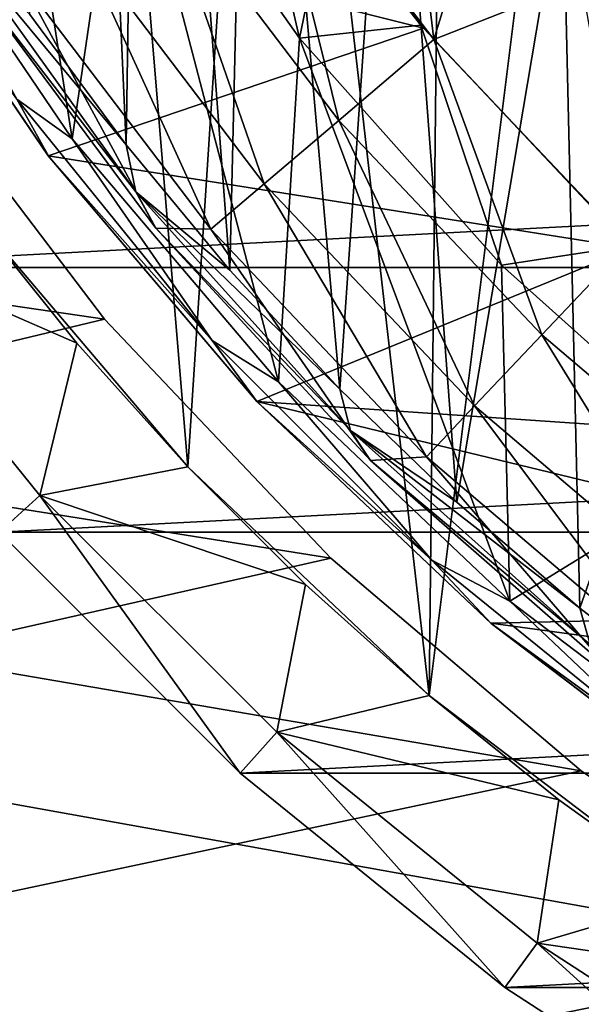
# Model space of a CAD drawing. Header units: millimetres. Extents: x -108 to 102, y -42 to 80.
# Tile 502 of 539: x 38.1 to 41.94, y 16.38 to 23.12. Entities that reach past the tile are written whole.
import ezdxf

# ---------------------------------------------------------------- set-up
doc = ezdxf.new("R2010")
doc.units = ezdxf.units.MM
doc.header["$LTSCALE"] = 81.481481
for name, color, linetype in [('1', 7, 'CONTINUOUS'), ('2', 7, 'CONTINUOUS'), ('2693', 7, 'CONTINUOUS'), ('2694', 7, 'CONTINUOUS'), ('2706', 7, 'CONTINUOUS'), ('2710', 7, 'CONTINUOUS'), ('2773', 7, 'CONTINUOUS'), ('2774', 7, 'CONTINUOUS'), ('2777', 7, 'CONTINUOUS'), ('2778', 7, 'CONTINUOUS'), ('2781', 7, 'CONTINUOUS'), ('2782', 7, 'CONTINUOUS'), ('2783', 7, 'CONTINUOUS'), ('2784', 7, 'CONTINUOUS'), ('2791', 7, 'CONTINUOUS'), ('47', 7, 'CONTINUOUS'), ('5', 7, 'CONTINUOUS'), ('6', 7, 'CONTINUOUS'), ('7', 7, 'CONTINUOUS')]:
    doc.layers.add(name, color=color, linetype=linetype)

msp = doc.modelspace()

# ---------------------------------------------------------------- linework, layer by layer
at = {"layer": '1', "color": 7, "linetype": 'CONTINUOUS', "true_color": 0x96918c}
for points in [[(37.7819, 21.7917, 109.05), (39.2538, 20.0588, 109.05), (38.4945, 20.905, 108.0566), (37.7819, 21.7917, 109.05)], [(37.7819, 21.7915, 108.0565), (37.7819, 21.7917, 109.05), (38.4945, 20.905, 108.0566), (37.7819, 21.7915, 108.0565)], [(38.4945, 20.905, 108.0566), (39.2538, 20.0588, 109.05), (39.254, 20.0584, 108.0566), (38.4945, 20.905, 108.0566)], [(39.2538, 20.0588, 109.05), (40.9045, 18.495, 109.05), (40.0582, 19.2542, 108.0566), (39.2538, 20.0588, 109.05)], [(39.254, 20.0584, 108.0566), (39.2538, 20.0588, 109.05), (40.0582, 19.2542, 108.0566), (39.254, 20.0584, 108.0566)], [(40.0582, 19.2542, 108.0566), (40.9045, 18.495, 109.05), (40.9048, 18.4946, 108.0566), (40.0582, 19.2542, 108.0566)], [(40.9045, 18.495, 109.05), (42.7148, 17.1187, 109.05), (41.7913, 17.7821, 108.0565), (40.9045, 18.495, 109.05)], [(40.9048, 18.4946, 108.0566), (40.9045, 18.495, 109.05), (41.7913, 17.7821, 108.0565), (40.9048, 18.4946, 108.0566)], [(41.7913, 17.7821, 108.0565), (42.7148, 17.1187, 109.05), (42.7151, 17.1185, 108.0565), (41.7913, 17.7821, 108.0565)]]:
    msp.add_3dface(points, dxfattribs=at)
at = {"layer": '2', "color": 7, "linetype": 'CONTINUOUS', "true_color": 0x96918c}
for points in [[(42.7148, 17.1187, 109.05), (40.9045, 18.495, 109.05), (42.185, 28.744, 109.05), (42.7148, 17.1187, 109.05)], [(42.185, 28.744, 109.05), (40.9045, 18.495, 109.05), (41.0105, 28.3786, 109.05), (42.185, 28.744, 109.05)], [(38.5625, 28.364, 109.05), (37.7819, 21.7917, 109.05), (37.3838, 28.7154, 109.05), (38.5625, 28.364, 109.05)], [(39.2538, 20.0588, 109.05), (37.7819, 21.7917, 109.05), (38.5625, 28.364, 109.05), (39.2538, 20.0588, 109.05)], [(39.7873, 28.2503, 109.05), (39.2538, 20.0588, 109.05), (38.5625, 28.364, 109.05), (39.7873, 28.2503, 109.05)], [(41.0105, 28.3786, 109.05), (40.9045, 18.495, 109.05), (39.7873, 28.2503, 109.05), (41.0105, 28.3786, 109.05)], [(40.9045, 18.495, 109.05), (39.2538, 20.0588, 109.05), (39.7873, 28.2503, 109.05), (40.9045, 18.495, 109.05)]]:
    msp.add_3dface(points, dxfattribs=at)
at = {"layer": '2693', "color": 7, "linetype": 'CONTINUOUS'}
for points in [[(40.9367, 22.9792, 104.7427), (40.6978, 24.9739, 106.55), (39.7706, 24.5132, 104.7427), (40.9367, 22.9792, 104.7427)], [(41.299, 24.1569, 106.55), (40.6978, 24.9739, 106.55), (40.9367, 22.9792, 104.7427), (41.299, 24.1569, 106.55)], [(40.2863, 22.4268, 102.839), (39.7706, 24.5132, 104.7427), (39.0643, 24.0343, 102.839), (40.2863, 22.4268, 102.839)], [(40.9367, 22.9792, 104.7427), (39.7706, 24.5132, 104.7427), (40.2863, 22.4268, 102.839), (40.9367, 22.9792, 104.7427)], [(41.9468, 23.3795, 106.55), (41.299, 24.1569, 106.55), (40.9367, 22.9792, 104.7427), (41.9468, 23.3795, 106.55)], [(39.7763, 21.9936, 100.863), (39.0643, 24.0343, 102.839), (38.5105, 23.6588, 100.863), (39.7763, 21.9936, 100.863)], [(40.2863, 22.4268, 102.839), (39.0643, 24.0343, 102.839), (39.7763, 21.9936, 100.863), (40.2863, 22.4268, 102.839)], [(39.4113, 21.6835, 98.8325), (38.5105, 23.6588, 100.863), (38.114, 23.39, 98.8325), (39.4113, 21.6835, 98.8325)], [(39.7763, 21.9936, 100.863), (38.5105, 23.6588, 100.863), (39.4113, 21.6835, 98.8325), (39.7763, 21.9936, 100.863)], [(39.035, 21.6897, 96.7679), (38.114, 23.39, 98.8325), (37.7472, 23.427, 96.7679), (39.035, 21.6897, 96.7679)], [(39.4113, 21.6835, 98.8325), (38.114, 23.39, 98.8325), (39.035, 21.6897, 96.7679), (39.4113, 21.6835, 98.8325)], [(42.2618, 21.5803, 104.7427), (41.9468, 23.3795, 106.55), (40.9367, 22.9792, 104.7427), (42.2618, 21.5803, 104.7427)], [(41.675, 20.9608, 102.839), (40.9367, 22.9792, 104.7427), (40.2863, 22.4268, 102.839), (41.675, 20.9608, 102.839)], [(42.2618, 21.5803, 104.7427), (40.9367, 22.9792, 104.7427), (41.675, 20.9608, 102.839), (42.2618, 21.5803, 104.7427)], [(41.2148, 20.475, 100.863), (40.2863, 22.4268, 102.839), (39.7763, 21.9936, 100.863), (41.2148, 20.475, 100.863)], [(41.675, 20.9608, 102.839), (40.2863, 22.4268, 102.839), (41.2148, 20.475, 100.863), (41.675, 20.9608, 102.839)], [(40.8854, 20.1273, 98.8325), (39.7763, 21.9936, 100.863), (39.4113, 21.6835, 98.8325), (40.8854, 20.1273, 98.8325)], [(41.2148, 20.475, 100.863), (39.7763, 21.9936, 100.863), (40.8854, 20.1273, 98.8325), (41.2148, 20.475, 100.863)], [(40.5023, 20.101, 96.7679), (39.4113, 21.6835, 98.8325), (39.035, 21.6897, 96.7679), (40.5023, 20.101, 96.7679)], [(40.8854, 20.1273, 98.8325), (39.4113, 21.6835, 98.8325), (40.5023, 20.101, 96.7679), (40.8854, 20.1273, 98.8325)], [(43.214, 19.6535, 102.839), (42.2618, 21.5803, 104.7427), (41.675, 20.9608, 102.839), (43.214, 19.6535, 102.839)], [(42.8091, 19.1208, 100.863), (41.675, 20.9608, 102.839), (41.2148, 20.475, 100.863), (42.8091, 19.1208, 100.863)], [(43.214, 19.6535, 102.839), (41.675, 20.9608, 102.839), (42.8091, 19.1208, 100.863), (43.214, 19.6535, 102.839)], [(42.5192, 18.7395, 98.8325), (41.2148, 20.475, 100.863), (40.8854, 20.1273, 98.8325), (42.5192, 18.7395, 98.8325)], [(42.8091, 19.1208, 100.863), (41.2148, 20.475, 100.863), (42.5192, 18.7395, 98.8325), (42.8091, 19.1208, 100.863)], [(42.1318, 18.6792, 96.7679), (40.8854, 20.1273, 98.8325), (40.5023, 20.101, 96.7679), (42.1318, 18.6792, 96.7679)], [(42.5192, 18.7395, 98.8325), (40.8854, 20.1273, 98.8325), (42.1318, 18.6792, 96.7679), (42.5192, 18.7395, 98.8325)]]:
    msp.add_3dface(points, dxfattribs=at)
at = {"layer": '2694', "color": 7, "linetype": 'CONTINUOUS'}
for points in [[(38.1742, 23.152, 96.55), (38.4283, 31.272, 96.55), (38.8324, 22.2595, 96.55), (38.1742, 23.152, 96.55)], [(38.4283, 31.272, 96.55), (38.9404, 29.3404, 96.55), (38.8324, 22.2595, 96.55), (38.4283, 31.272, 96.55)], [(38.8324, 22.2595, 96.55), (38.9404, 29.3404, 96.55), (39.5411, 21.4029, 96.55), (38.8324, 22.2595, 96.55)], [(38.9404, 29.3404, 96.55), (39.6839, 27.4852, 96.55), (39.5411, 21.4029, 96.55), (38.9404, 29.3404, 96.55)], [(39.5411, 21.4029, 96.55), (39.6839, 27.4852, 96.55), (40.2945, 20.5892, 96.55), (39.5411, 21.4029, 96.55)], [(39.6839, 27.4852, 96.55), (40.6481, 25.7336, 96.55), (40.2945, 20.5892, 96.55), (39.6839, 27.4852, 96.55)], [(40.2945, 20.5892, 96.55), (40.6481, 25.7336, 96.55), (41.0937, 19.8176, 96.55), (40.2945, 20.5892, 96.55)], [(40.6481, 25.7336, 96.55), (41.8184, 24.1125, 96.55), (41.0937, 19.8176, 96.55), (40.6481, 25.7336, 96.55)], [(41.0937, 19.8176, 96.55), (41.8184, 24.1125, 96.55), (41.9345, 19.0917, 96.55), (41.0937, 19.8176, 96.55)], [(41.8184, 24.1125, 96.55), (43.1768, 22.6464, 96.55), (41.9345, 19.0917, 96.55), (41.8184, 24.1125, 96.55)], [(41.9345, 19.0917, 96.55), (43.1768, 22.6464, 96.55), (42.8134, 18.415, 96.55), (41.9345, 19.0917, 96.55)]]:
    msp.add_3dface(points, dxfattribs=at)
at = {"layer": '2706', "color": 7, "linetype": 'CONTINUOUS'}
msp.add_3dface([(43.1768, 22.6464, 96.55), (41.8184, 24.1125, 96.55), (42.0862, 24.0609, 96.65), (43.1768, 22.6464, 96.55)], dxfattribs=at)
at = {"layer": '2710', "color": 7, "linetype": 'CONTINUOUS'}
for points in [[(38.1742, 23.152, 96.55), (38.8324, 22.2595, 96.55), (37.6167, 23.7225, 96.615), (38.1742, 23.152, 96.55)], [(38.8324, 22.2595, 96.55), (38.898, 21.9391, 96.615), (37.6167, 23.7225, 96.615), (38.8324, 22.2595, 96.55)], [(38.898, 21.9391, 96.615), (37.7472, 23.427, 96.7679), (37.6167, 23.7225, 96.615), (38.898, 21.9391, 96.615)], [(39.035, 21.6897, 96.7679), (37.7472, 23.427, 96.7679), (38.898, 21.9391, 96.615), (39.035, 21.6897, 96.7679)], [(38.8324, 22.2595, 96.55), (39.5411, 21.4029, 96.55), (38.898, 21.9391, 96.615), (38.8324, 22.2595, 96.55)], [(39.5411, 21.4029, 96.55), (40.2945, 20.5892, 96.55), (38.898, 21.9391, 96.615), (39.5411, 21.4029, 96.55)], [(40.2945, 20.5892, 96.55), (40.3668, 20.3066, 96.615), (38.898, 21.9391, 96.615), (40.2945, 20.5892, 96.55)], [(40.3668, 20.3066, 96.615), (39.035, 21.6897, 96.7679), (38.898, 21.9391, 96.615), (40.3668, 20.3066, 96.615)], [(40.5023, 20.101, 96.7679), (39.035, 21.6897, 96.7679), (40.3668, 20.3066, 96.615), (40.5023, 20.101, 96.7679)], [(40.2945, 20.5892, 96.55), (41.0937, 19.8176, 96.55), (40.3668, 20.3066, 96.615), (40.2945, 20.5892, 96.55)], [(41.0937, 19.8176, 96.55), (41.9345, 19.0917, 96.55), (40.3668, 20.3066, 96.615), (41.0937, 19.8176, 96.55)], [(41.9345, 19.0917, 96.55), (42.0055, 18.8448, 96.615), (40.3668, 20.3066, 96.615), (41.9345, 19.0917, 96.55)], [(42.0055, 18.8448, 96.615), (40.5023, 20.101, 96.7679), (40.3668, 20.3066, 96.615), (42.0055, 18.8448, 96.615)], [(42.1318, 18.6792, 96.7679), (40.5023, 20.101, 96.7679), (42.0055, 18.8448, 96.615), (42.1318, 18.6792, 96.7679)], [(41.9345, 19.0917, 96.55), (42.8134, 18.415, 96.55), (42.0055, 18.8448, 96.615), (41.9345, 19.0917, 96.55)]]:
    msp.add_3dface(points, dxfattribs=at)
at = {"layer": '2773', "color": 7, "linetype": 'CONTINUOUS'}
for points in [[(37.2385, 24.1049, 96.55), (38.4622, 22.3014, 96.55), (37.8076, 26.5243, 96.55), (37.2385, 24.1049, 96.55)], [(37.8076, 26.5243, 96.55), (38.4622, 22.3014, 96.55), (38.8152, 24.6906, 96.55), (37.8076, 26.5243, 96.55)], [(38.4622, 22.3014, 96.55), (39.8733, 20.6408, 96.55), (38.8152, 24.6906, 96.55), (38.4622, 22.3014, 96.55)], [(38.8152, 24.6906, 96.55), (39.8733, 20.6408, 96.55), (40.0176, 22.9889, 96.55), (38.8152, 24.6906, 96.55)], [(39.8733, 20.6408, 96.55), (41.4568, 19.1411, 96.55), (40.0176, 22.9889, 96.55), (39.8733, 20.6408, 96.55)], [(40.0176, 22.9889, 96.55), (41.4568, 19.1411, 96.55), (41.3991, 21.438, 96.55), (40.0176, 22.9889, 96.55)], [(41.3991, 21.438, 96.55), (41.4568, 19.1411, 96.55), (42.9441, 20.0532, 96.55), (41.3991, 21.438, 96.55)], [(41.4568, 19.1411, 96.55), (43.1949, 17.8202, 96.55), (42.9441, 20.0532, 96.55), (41.4568, 19.1411, 96.55)]]:
    msp.add_3dface(points, dxfattribs=at)
at = {"layer": '2774', "color": 7, "linetype": 'CONTINUOUS'}
for points in [[(38.2992, 22.1855, 80.05), (37.0667, 24.0023, 96.35), (37.0635, 24.008, 80.05), (38.2992, 22.1855, 80.05)], [(38.3029, 22.1802, 96.35), (37.0667, 24.0023, 96.35), (38.2992, 22.1855, 80.05), (38.3029, 22.1802, 96.35)], [(39.7256, 20.5058, 80.05), (38.3029, 22.1802, 96.35), (38.2992, 22.1855, 80.05), (39.7256, 20.5058, 80.05)], [(39.7287, 20.5024, 96.35), (38.3029, 22.1802, 96.35), (39.7256, 20.5058, 80.05), (39.7287, 20.5024, 96.35)], [(41.3266, 18.9894, 80.05), (39.7287, 20.5024, 96.35), (39.7256, 20.5058, 80.05), (41.3266, 18.9894, 80.05)], [(41.3279, 18.9882, 96.35), (39.7287, 20.5024, 96.35), (41.3266, 18.9894, 80.05), (41.3279, 18.9882, 96.35)], [(43.0801, 17.6567, 80.05), (41.3279, 18.9882, 96.35), (41.3266, 18.9894, 80.05), (43.0801, 17.6567, 80.05)], [(43.0821, 17.655, 96.35), (41.3279, 18.9882, 96.35), (43.0801, 17.6567, 80.05), (43.0821, 17.655, 96.35)]]:
    msp.add_3dface(points, dxfattribs=at)
at = {"layer": '2777', "color": 7, "linetype": 'CONTINUOUS'}
for points in [[(38.4622, 22.3014, 96.55), (37.2385, 24.1049, 96.55), (38.0839, 22.573, 96.4914), (38.4622, 22.3014, 96.55)], [(37.0667, 24.0023, 96.35), (38.3029, 22.1802, 96.35), (38.0839, 22.573, 96.4914), (37.0667, 24.0023, 96.35)], [(38.4622, 22.3014, 96.55), (38.0839, 22.573, 96.4914), (39.4205, 20.9224, 96.4914), (38.4622, 22.3014, 96.55)], [(38.0839, 22.573, 96.4914), (38.3029, 22.1802, 96.35), (39.4205, 20.9224, 96.4914), (38.0839, 22.573, 96.4914)], [(39.8733, 20.6408, 96.55), (38.4622, 22.3014, 96.55), (39.4205, 20.9224, 96.4914), (39.8733, 20.6408, 96.55)], [(38.3029, 22.1802, 96.35), (39.7287, 20.5024, 96.35), (39.4205, 20.9224, 96.4914), (38.3029, 22.1802, 96.35)], [(39.8733, 20.6408, 96.55), (39.4205, 20.9224, 96.4914), (40.9224, 19.4205, 96.4914), (39.8733, 20.6408, 96.55)], [(39.4205, 20.9224, 96.4914), (39.7287, 20.5024, 96.35), (40.9224, 19.4205, 96.4914), (39.4205, 20.9224, 96.4914)], [(41.4568, 19.1411, 96.55), (39.8733, 20.6408, 96.55), (40.9224, 19.4205, 96.4914), (41.4568, 19.1411, 96.55)], [(39.7287, 20.5024, 96.35), (41.3279, 18.9882, 96.35), (40.9224, 19.4205, 96.4914), (39.7287, 20.5024, 96.35)], [(41.4568, 19.1411, 96.55), (40.9224, 19.4205, 96.4914), (42.573, 18.0839, 96.4914), (41.4568, 19.1411, 96.55)], [(40.9224, 19.4205, 96.4914), (41.3279, 18.9882, 96.35), (42.573, 18.0839, 96.4914), (40.9224, 19.4205, 96.4914)], [(43.1949, 17.8202, 96.55), (41.4568, 19.1411, 96.55), (42.573, 18.0839, 96.4914), (43.1949, 17.8202, 96.55)], [(41.3279, 18.9882, 96.35), (43.0821, 17.655, 96.35), (42.573, 18.0839, 96.4914), (41.3279, 18.9882, 96.35)]]:
    msp.add_3dface(points, dxfattribs=at)
at = {"layer": '2778', "color": 7, "linetype": 'CONTINUOUS'}
for points in [[(40.865, 23.0579, 80.05), (39.6288, 24.7181, 80.05), (40.8468, 23.0793, 95.85), (40.865, 23.0579, 80.05)], [(40.8468, 23.0793, 95.85), (39.6288, 24.7181, 80.05), (40.2041, 23.895, 95.85), (40.8468, 23.0793, 95.85)], [(42.2663, 21.5703, 95.85), (40.865, 23.0579, 80.05), (40.8468, 23.0793, 95.85), (42.2663, 21.5703, 95.85)], [(42.2848, 21.5531, 80.05), (40.865, 23.0579, 80.05), (42.2663, 21.5703, 95.85), (42.2848, 21.5531, 80.05)]]:
    msp.add_3dface(points, dxfattribs=at)
at = {"layer": '2781', "color": 7, "linetype": 'CONTINUOUS'}
for points in [[(38.8152, 24.6906, 96.55), (40.0176, 22.9889, 96.55), (39.6088, 24.7485, 95.85), (38.8152, 24.6906, 96.55)], [(40.0176, 22.9889, 96.55), (40.2041, 23.895, 95.85), (39.6088, 24.7485, 95.85), (40.0176, 22.9889, 96.55)], [(40.0176, 22.9889, 96.55), (40.8468, 23.0793, 95.85), (40.2041, 23.895, 95.85), (40.0176, 22.9889, 96.55)], [(40.0176, 22.9889, 96.55), (41.3991, 21.438, 96.55), (40.8468, 23.0793, 95.85), (40.0176, 22.9889, 96.55)], [(41.3991, 21.438, 96.55), (42.2663, 21.5703, 95.85), (40.8468, 23.0793, 95.85), (41.3991, 21.438, 96.55)], [(41.3991, 21.438, 96.55), (42.9441, 20.0532, 96.55), (42.2663, 21.5703, 95.85), (41.3991, 21.438, 96.55)]]:
    msp.add_3dface(points, dxfattribs=at)
at = {"layer": '2782', "color": 7, "linetype": 'CONTINUOUS'}
for points in [[(39.6288, 24.7181, 80.05), (40.865, 23.0579, 80.05), (37.0635, 24.008, 80.05), (39.6288, 24.7181, 80.05)], [(40.865, 23.0579, 80.05), (38.2992, 22.1855, 80.05), (37.0635, 24.008, 80.05), (40.865, 23.0579, 80.05)], [(40.865, 23.0579, 80.05), (42.2848, 21.5531, 80.05), (38.2992, 22.1855, 80.05), (40.865, 23.0579, 80.05)], [(42.2848, 21.5531, 80.05), (39.7256, 20.5058, 80.05), (38.2992, 22.1855, 80.05), (42.2848, 21.5531, 80.05)], [(42.2848, 21.5531, 80.05), (43.8699, 20.2229, 80.05), (39.7256, 20.5058, 80.05), (42.2848, 21.5531, 80.05)], [(43.8699, 20.2229, 80.05), (45.6, 19.0847, 80.05), (39.7256, 20.5058, 80.05), (43.8699, 20.2229, 80.05)], [(45.6, 19.0847, 80.05), (41.3266, 18.9894, 80.05), (39.7256, 20.5058, 80.05), (45.6, 19.0847, 80.05)], [(45.6, 19.0847, 80.05), (47.4507, 18.1555, 80.05), (41.3266, 18.9894, 80.05), (45.6, 19.0847, 80.05)], [(47.4507, 18.1555, 80.05), (43.0801, 17.6567, 80.05), (41.3266, 18.9894, 80.05), (47.4507, 18.1555, 80.05)]]:
    msp.add_3dface(points, dxfattribs=at)
at = {"layer": '2783', "color": 7, "linetype": 'CONTINUOUS', "true_color": 0x96918c}
for points in [[(-58.5301, 35.1472, 82.05), (-58.5301, 33.8528, 82.05), (87.5, -10.5, 82.05), (-58.5301, 35.1472, 82.05)], [(37.3269, 22.8539, 82.05), (-58.5301, 35.1472, 82.05), (38.6843, 21.0684, 82.05), (37.3269, 22.8539, 82.05)], [(38.6843, 21.0684, 82.05), (-58.5301, 35.1472, 82.05), (40.2315, 19.4345, 82.05), (38.6843, 21.0684, 82.05)], [(40.2315, 19.4345, 82.05), (-58.5301, 35.1472, 82.05), (41.9428, 17.9816, 82.05), (40.2315, 19.4345, 82.05)], [(41.9428, 17.9816, 82.05), (-58.5301, 35.1472, 82.05), (43.8012, 16.7209, 82.05), (41.9428, 17.9816, 82.05)], [(43.8012, 16.7209, 82.05), (-58.5301, 35.1472, 82.05), (87.5, -10.5, 82.05), (43.8012, 16.7209, 82.05)], [(-58.5301, 33.8528, 82.05), (-58.768, 32.5834, 82.05), (87.5, -10.5, 82.05), (-58.5301, 33.8528, 82.05)], [(-58.768, 32.5834, 82.05), (-59.234, 31.3807, 82.05), (87.5, -10.5, 82.05), (-58.768, 32.5834, 82.05)], [(-59.234, 31.3807, 82.05), (-59.9131, 30.2829, 82.05), (87.5, -10.5, 82.05), (-59.234, 31.3807, 82.05)], [(-59.9131, 30.2829, 82.05), (-60.7847, 29.3264, 82.05), (87.5, -10.5, 82.05), (-59.9131, 30.2829, 82.05)], [(-60.7847, 29.3264, 82.05), (-61.8164, 28.5481, 82.05), (87.5, -10.5, 82.05), (-60.7847, 29.3264, 82.05)], [(-61.8164, 28.5481, 82.05), (-62.9713, 27.9733, 82.05), (87.5, -10.5, 82.05), (-61.8164, 28.5481, 82.05)], [(-62.9713, 27.9733, 82.05), (-64.2102, 27.62, 82.05), (87.5, -10.5, 82.05), (-62.9713, 27.9733, 82.05)], [(87.5, -10.5, 82.05), (-66.7898, 27.62, 82.05), (-92.5, -10.5, 82.05), (87.5, -10.5, 82.05)], [(-65.5, 27.5, 82.05), (-66.7898, 27.62, 82.05), (87.5, -10.5, 82.05), (-65.5, 27.5, 82.05)], [(-64.2102, 27.62, 82.05), (-65.5, 27.5, 82.05), (87.5, -10.5, 82.05), (-64.2102, 27.62, 82.05)]]:
    msp.add_3dface(points, dxfattribs=at)
at = {"layer": '2784', "color": 7, "linetype": 'CONTINUOUS', "true_color": 0x96918c}
for points in [[(37.3269, 22.8539, 80.05), (38.6843, 21.0684, 80.05), (-92.5, -10.5, 80.05), (37.3269, 22.8539, 80.05)], [(38.6843, 21.0684, 80.05), (40.2315, 19.4345, 80.05), (-92.5, -10.5, 80.05), (38.6843, 21.0684, 80.05)], [(40.2315, 19.4345, 80.05), (41.9428, 17.9816, 80.05), (-92.5, -10.5, 80.05), (40.2315, 19.4345, 80.05)], [(41.9428, 17.9816, 80.05), (43.8012, 16.7209, 80.05), (-92.5, -10.5, 80.05), (41.9428, 17.9816, 80.05)], [(43.8012, 16.7209, 80.05), (45.7889, 15.6676, 80.05), (-92.5, -10.5, 80.05), (43.8012, 16.7209, 80.05)]]:
    msp.add_3dface(points, dxfattribs=at)
at = {"layer": '2791', "color": 7, "linetype": 'CONTINUOUS', "true_color": 0x96918c}
for points in [[(37.3269, 22.8539, 82.05), (38.6843, 21.0684, 82.05), (37.3269, 22.8539, 80.05), (37.3269, 22.8539, 82.05)], [(38.6843, 21.0684, 82.05), (38.6843, 21.0684, 80.05), (37.3269, 22.8539, 80.05), (38.6843, 21.0684, 82.05)], [(38.6843, 21.0684, 82.05), (40.2315, 19.4345, 82.05), (38.6843, 21.0684, 80.05), (38.6843, 21.0684, 82.05)], [(40.2315, 19.4345, 82.05), (40.2315, 19.4345, 80.05), (38.6843, 21.0684, 80.05), (40.2315, 19.4345, 82.05)], [(40.2315, 19.4345, 82.05), (41.9428, 17.9816, 82.05), (40.2315, 19.4345, 80.05), (40.2315, 19.4345, 82.05)], [(41.9428, 17.9816, 82.05), (41.9428, 17.9816, 80.05), (40.2315, 19.4345, 80.05), (41.9428, 17.9816, 82.05)], [(41.9428, 17.9816, 82.05), (43.8012, 16.7209, 82.05), (41.9428, 17.9816, 80.05), (41.9428, 17.9816, 82.05)], [(43.8012, 16.7209, 82.05), (43.8012, 16.7209, 80.05), (41.9428, 17.9816, 80.05), (43.8012, 16.7209, 82.05)]]:
    msp.add_3dface(points, dxfattribs=at)
at = {"layer": '47', "color": 7, "linetype": 'CONTINUOUS', "true_color": 0x96918c}
for points in [[(37.7819, 21.7915, 108.0565), (38.4945, 20.905, 108.0566), (36.8029, 21.6415, 98.05), (37.7819, 21.7915, 108.0565)], [(38.4945, 20.905, 108.0566), (38.2433, 19.8628, 98.05), (36.8029, 21.6415, 98.05), (38.4945, 20.905, 108.0566)], [(38.4945, 20.905, 108.0566), (39.254, 20.0584, 108.0566), (38.2433, 19.8628, 98.05), (38.4945, 20.905, 108.0566)], [(39.254, 20.0584, 108.0566), (40.0582, 19.2542, 108.0566), (38.2433, 19.8628, 98.05), (39.254, 20.0584, 108.0566)], [(40.0582, 19.2542, 108.0566), (39.8621, 18.2437, 98.05), (38.2433, 19.8628, 98.05), (40.0582, 19.2542, 108.0566)], [(40.0582, 19.2542, 108.0566), (40.9048, 18.4946, 108.0566), (39.8621, 18.2437, 98.05), (40.0582, 19.2542, 108.0566)], [(40.9048, 18.4946, 108.0566), (41.7913, 17.7821, 108.0565), (39.8621, 18.2437, 98.05), (40.9048, 18.4946, 108.0566)], [(41.7913, 17.7821, 108.0565), (41.6428, 16.8018, 98.05), (39.8621, 18.2437, 98.05), (41.7913, 17.7821, 108.0565)], [(41.7913, 17.7821, 108.0565), (42.7151, 17.1185, 108.0565), (41.6428, 16.8018, 98.05), (41.7913, 17.7821, 108.0565)], [(42.7151, 17.1185, 108.0565), (43.6734, 16.506, 108.0565), (41.6428, 16.8018, 98.05), (42.7151, 17.1185, 108.0565)], [(43.6734, 16.506, 108.0565), (43.5634, 15.5548, 98.05), (41.6428, 16.8018, 98.05), (43.6734, 16.506, 108.0565)]]:
    msp.add_3dface(points, dxfattribs=at)
at = {"layer": '5', "color": 7, "linetype": 'CONTINUOUS', "true_color": 0x96918c}
for points in [[(36.4993, 21.4221, 127.05), (73.769, 23.375, 127.05), (35.231, 23.375, 127.05), (36.4993, 21.4221, 127.05)], [(72.5007, 21.4221, 127.05), (73.769, 23.375, 127.05), (36.4993, 21.4221, 127.05), (72.5007, 21.4221, 127.05)], [(37.9647, 19.6123, 127.05), (72.5007, 21.4221, 127.05), (36.4993, 21.4221, 127.05), (37.9647, 19.6123, 127.05)], [(71.0353, 19.6123, 127.05), (72.5007, 21.4221, 127.05), (37.9647, 19.6123, 127.05), (71.0353, 19.6123, 127.05)], [(39.6115, 17.9654, 127.05), (71.0353, 19.6123, 127.05), (37.9647, 19.6123, 127.05), (39.6115, 17.9654, 127.05)], [(69.3885, 17.9654, 127.05), (71.0353, 19.6123, 127.05), (39.6115, 17.9654, 127.05), (69.3885, 17.9654, 127.05)], [(41.4214, 16.4996, 127.05), (69.3885, 17.9654, 127.05), (39.6115, 17.9654, 127.05), (41.4214, 16.4996, 127.05)], [(67.5786, 16.4996, 127.05), (69.3885, 17.9654, 127.05), (41.4214, 16.4996, 127.05), (67.5786, 16.4996, 127.05)], [(43.375, 15.2309, 127.05), (67.5786, 16.4996, 127.05), (41.4214, 16.4996, 127.05), (43.375, 15.2309, 127.05)]]:
    msp.add_3dface(points, dxfattribs=at)
at = {"layer": '6', "color": 7, "linetype": 'CONTINUOUS', "true_color": 0x96918c}
for points in [[(39.6115, 17.9654, 127.05), (37.9647, 19.6123, 127.05), (39.6115, 17.9654, 98.05), (39.6115, 17.9654, 127.05)], [(39.6115, 17.9654, 98.05), (37.9647, 19.6123, 127.05), (37.9647, 19.6123, 98.05), (39.6115, 17.9654, 98.05)], [(41.4214, 16.4996, 127.05), (39.6115, 17.9654, 127.05), (41.4214, 16.4996, 98.05), (41.4214, 16.4996, 127.05)], [(41.4214, 16.4996, 98.05), (39.6115, 17.9654, 127.05), (39.6115, 17.9654, 98.05), (41.4214, 16.4996, 98.05)], [(43.375, 15.2309, 127.05), (41.4214, 16.4996, 127.05), (43.375, 15.2309, 98.05), (43.375, 15.2309, 127.05)], [(43.375, 15.2309, 98.05), (41.4214, 16.4996, 127.05), (41.4214, 16.4996, 98.05), (43.375, 15.2309, 98.05)]]:
    msp.add_3dface(points, dxfattribs=at)
at = {"layer": '7', "color": 7, "linetype": 'CONTINUOUS', "true_color": 0x96918c}
for points in [[(38.2433, 19.8628, 98.05), (37.9647, 19.6123, 98.05), (36.8029, 21.6415, 98.05), (38.2433, 19.8628, 98.05)], [(39.6115, 17.9654, 98.05), (37.9647, 19.6123, 98.05), (38.2433, 19.8628, 98.05), (39.6115, 17.9654, 98.05)], [(39.8621, 18.2437, 98.05), (39.6115, 17.9654, 98.05), (38.2433, 19.8628, 98.05), (39.8621, 18.2437, 98.05)], [(41.4214, 16.4996, 98.05), (39.6115, 17.9654, 98.05), (39.8621, 18.2437, 98.05), (41.4214, 16.4996, 98.05)], [(41.6428, 16.8018, 98.05), (41.4214, 16.4996, 98.05), (39.8621, 18.2437, 98.05), (41.6428, 16.8018, 98.05)], [(43.375, 15.2309, 98.05), (41.4214, 16.4996, 98.05), (41.6428, 16.8018, 98.05), (43.375, 15.2309, 98.05)], [(43.5634, 15.5548, 98.05), (43.375, 15.2309, 98.05), (41.6428, 16.8018, 98.05), (43.5634, 15.5548, 98.05)]]:
    msp.add_3dface(points, dxfattribs=at)

doc.saveas('drawing.dxf')
